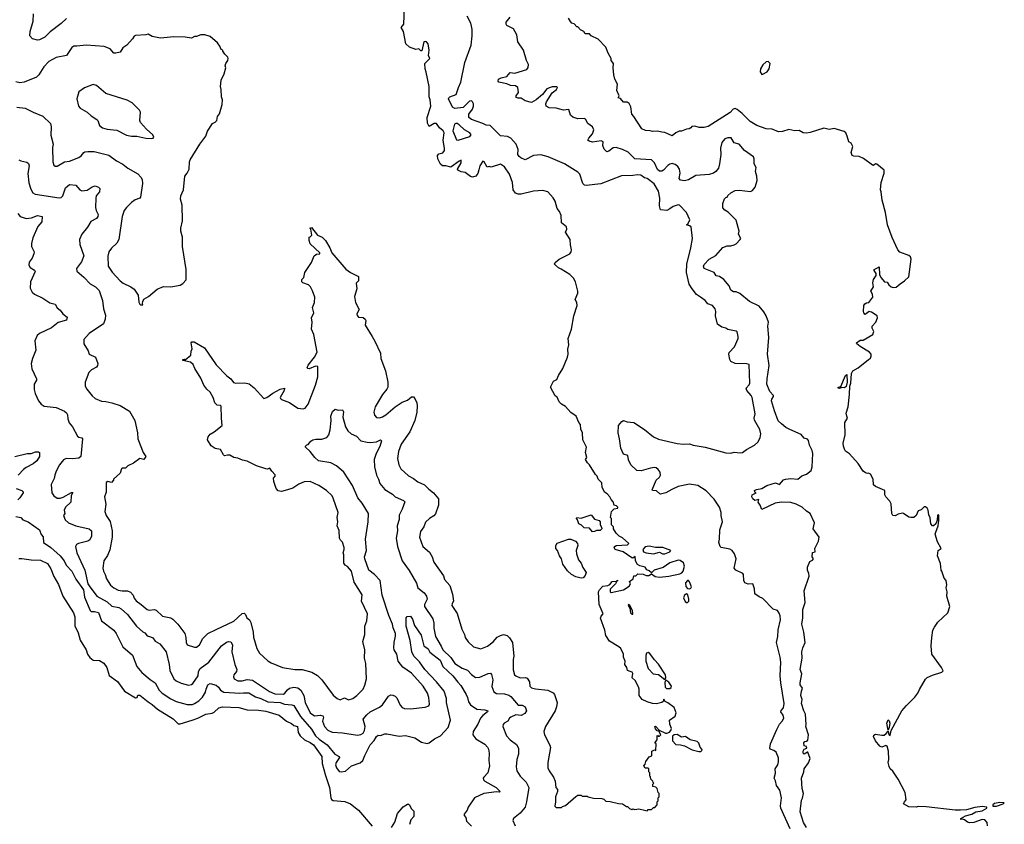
# Model space of a CAD drawing. Extents: x 1771496 to 1971148, y 471553 to 643630.
# Tile 648 of 656: x 1931993 to 1941520, y 533398 to 541180. Entities that reach past the tile are written whole.
import ezdxf

# ---------------------------------------------------------------- set-up
doc = ezdxf.new("R2010")
doc.units = 0

msp = doc.modelspace()

# ---------------------------------------------------------------- linework, layer by layer
at = {"layer": '0CON10XD'}
for points in [[(1932445, 541191.2), (1932395, 541142), (1932288, 541062), (1932235, 541012), (1932185.6, 540984.4), (1932165, 540982.5), (1932115.8, 540995.8), (1932091.2, 541025), (1932093.8, 541065), (1932122.5, 541165), (1932127.1, 541235)], [(1937486.2, 536895), (1937468.8, 536925), (1937480, 536945), (1937466.2, 536995), (1937476.1, 537046.1), (1937443.3, 537115), (1937440, 537185), (1937421.7, 537218.3), (1937420, 537265), (1937403, 537283), (1937376.2, 537346.2), (1937325, 537382.5), (1937275, 537437.5), (1937235, 537462.5), (1937212.5, 537485), (1937195, 537530), (1937175, 537542.5), (1937128.8, 537625), (1937157, 537683), (1937189.3, 537700.7), (1937205, 537737.5), (1937250, 537805), (1937293.3, 537915), (1937300, 537945), (1937297.5, 537995), (1937306.7, 538035), (1937301.2, 538095), (1937332.3, 538187.7), (1937354, 538315), (1937386.1, 538416.1), (1937383.3, 538445), (1937366.2, 538475), (1937393.3, 538535), (1937393.8, 538555), (1937371.2, 538645), (1937350.4, 538680.5), (1937315, 538716.7), (1937233.3, 538766.7), (1937205, 538780), (1937176.2, 538805), (1937168.8, 538815), (1937175, 538832.5), (1937212.5, 538865), (1937315, 538916.7), (1937330, 538935), (1937333.3, 538955), (1937321.7, 539001.7), (1937318.8, 539055), (1937273.3, 539125), (1937286.7, 539155), (1937283.3, 539175), (1937236.7, 539215), (1937232.5, 539285), (1937216.7, 539325), (1937193.8, 539355), (1937173.3, 539425), (1937155.9, 539455.9), (1937103.6, 539513.6), (1937055, 539526.7), (1936965, 539522.9), (1936845, 539493.1), (1936815, 539492.5), (1936791.3, 539501.3), (1936768.1, 539535), (1936760, 539605), (1936730.8, 539685), (1936685.4, 539755.4), (1936645, 539784), (1936555, 539753.3), (1936535, 539760), (1936515, 539753.3), (1936488, 539805), (1936475, 539810), (1936445.8, 539765), (1936436.2, 539726.2), (1936425, 539693.3), (1936406.2, 539665), (1936375, 539656.2), (1936355, 539664), (1936305, 539702.9), (1936265, 539709.5), (1936233.3, 539725), (1936228, 539735), (1936265, 539796.7), (1936265, 539820), (1936245, 539812), (1936165, 539753.8), (1936115, 539766.2), (1936085, 539766.2), (1936065, 539782.5), (1936040, 539835), (1936035.8, 539865), (1936048.9, 539881.1), (1936086.9, 539893.1), (1936101.9, 539915), (1936104.3, 539935), (1936091.5, 540015), (1936099.1, 540085), (1936091.1, 540105), (1936053.6, 540133.6), (1936025, 540177.3), (1936005, 540176.2), (1935955, 540147.1), (1935937.8, 540177.8), (1935935.3, 540235), (1935972, 540345), (1935965.3, 540405), (1935954.1, 540435), (1935953.6, 540535), (1935926.3, 540673.7), (1935917.7, 540705), (1935914.5, 540755), (1935960, 540805), (1935947.1, 540835), (1935956.2, 540885), (1935944.4, 540945), (1935928.8, 540965), (1935915, 540970), (1935905, 540966.2), (1935885, 540877.5), (1935875, 540877.5), (1935855, 540896.7), (1935825, 540890), (1935765, 540913.8), (1935730, 540945), (1935706, 541065), (1935683.3, 541105), (1935710, 541135), (1935718, 541295)], [(1939447.1, 533355), (1939357.7, 533555), (1939354.6, 533575.4), (1939365.4, 533655), (1939348.8, 533728.8), (1939315.8, 533775), (1939307.5, 533817.5), (1939294, 533845), (1939305.8, 533894.2), (1939304.2, 533935), (1939327.5, 533975), (1939336.3, 534003.7), (1939335, 534042.5), (1939311.1, 534095), (1939291.4, 534111.5), (1939255, 534124.2), (1939250.9, 534135), (1939259.1, 534175), (1939318, 534315), (1939343.8, 534366.2), (1939371.1, 534395), (1939385.5, 534425), (1939378.9, 534455), (1939358.8, 534485), (1939361.1, 534498.9), (1939383.5, 534525), (1939390, 534565), (1939359.1, 534765), (1939350, 534835), (1939358.8, 534965), (1939352.5, 535015), (1939316.8, 535155), (1939328.9, 535215), (1939331.5, 535278.5), (1939353.3, 535375), (1939351.1, 535415), (1939341.7, 535441.7), (1939325, 535465.8), (1939285, 535480), (1939182.2, 535582.2), (1939146.6, 535596.6), (1939106.2, 535626.2), (1939102.5, 535675), (1939086.2, 535725), (1939041.2, 535721.2), (1939008.8, 535735), (1939000, 535755), (1938995.6, 535815), (1938990, 535825), (1938922, 535855), (1938907.1, 535875), (1938924.2, 535965), (1938910.8, 536015), (1938886, 536045), (1938865, 536059.2), (1938778.8, 536075), (1938770, 536085), (1938758, 536125), (1938763.1, 536156.9), (1938767.1, 536245), (1938792.9, 536325), (1938778.8, 536385), (1938780, 536415), (1938762.9, 536465), (1938711.7, 536541.7), (1938635, 536622.5), (1938555, 536674.3), (1938475, 536686.9), (1938365, 536664.5), (1938302.4, 536637.6), (1938246.4, 536603.6), (1938195, 536591.5), (1938185.4, 536595.4), (1938155, 536623.1), (1938117.5, 536627.5), (1938113.3, 536633.3), (1938151.2, 536725), (1938183.8, 536755), (1938193.8, 536775), (1938190, 536805), (1938171.2, 536831.2), (1938152.5, 536845), (1938135, 536848.8), (1938096, 536844), (1938005, 536816.2), (1937965, 536818.8), (1937905.7, 536875), (1937884.3, 536924.3), (1937875.8, 536965), (1937835, 536978.8), (1937808.1, 537035), (1937797.3, 537127.3), (1937783.1, 537185), (1937786.1, 537253.9), (1937820, 537295), (1937836.4, 537303.6), (1937871.8, 537291.8), (1937935, 537282.9), (1938037.6, 537217.6), (1938125, 537145.7), (1938175, 537123.3), (1938355, 537080.8), (1938416.1, 537073.9), (1938475, 537078.8), (1938510, 537065), (1938624.3, 537044.3), (1938825, 536992), (1938875, 536988.8), (1938905, 536995.8), (1938965, 536990.8), (1938987.5, 536995), (1939025.9, 537024.1), (1939104, 537066), (1939136.7, 537095), (1939158.8, 537135), (1939164.1, 537174.1), (1939154.2, 537215), (1939104.2, 537305.8), (1939100, 537325), (1939108.3, 537368.3), (1939079.2, 537525), (1939070.8, 537545), (1939028.9, 537595), (1939020.8, 537615), (1939051.7, 537648.3), (1939059.2, 537665), (1939051.2, 537845), (1939025, 537853.1), (1938915, 537855.2), (1938875.4, 537875), (1938864.6, 537895), (1938855.8, 537945), (1938859.1, 537960.9), (1938909.2, 538015), (1938943.8, 538095), (1938945.8, 538115), (1938935, 538160), (1938927, 538167), (1938845, 538183.3), (1938825, 538196.7), (1938786.1, 538206.1), (1938744, 538234), (1938726.7, 538315), (1938728.7, 538358.7), (1938721.9, 538385), (1938696, 538416), (1938652.4, 538432.4), (1938625.5, 538465), (1938581.9, 538495), (1938543.2, 538523.2), (1938498.4, 538578.4), (1938472, 538621.9), (1938445.4, 538735), (1938447.1, 538815), (1938488.1, 538975), (1938503.1, 539065), (1938490, 539175), (1938475, 539186.7), (1938444.2, 539195), (1938460.2, 539209.8), (1938476.5, 539245), (1938445, 539313.8), (1938376.5, 539386.5), (1938365, 539390.8), (1938315, 539373.3), (1938285, 539349.5), (1938255, 539335.6), (1938195, 539342.5), (1938185, 539380), (1938185.5, 539455), (1938175, 539522.5), (1938132, 539592), (1938065, 539644.2), (1938039.7, 539649.7), (1938003.3, 539675), (1937975, 539680.4), (1937925, 539672.3), (1937815, 539668.6), (1937617, 539593), (1937475, 539575.7), (1937459.1, 539579.1), (1937443.1, 539595), (1937414, 539685), (1937393.8, 539705), (1937265, 539786.9), (1937105, 539854.4), (1937035, 539874.4), (1936965, 539865.8), (1936885, 539826), (1936842, 539845), (1936825.5, 539855.5), (1936814.5, 539874.5), (1936815.5, 539925), (1936798.2, 539975), (1936743.8, 540035), (1936711.5, 540051.5), (1936645, 540057.5), (1936545, 540156.7), (1936505, 540160), (1936474.2, 540175), (1936365, 540213.5), (1936338.9, 540235), (1936340.3, 540265), (1936372.9, 540315), (1936382.5, 540345), (1936384, 540365), (1936375, 540386.7), (1936363.8, 540393.8), (1936345, 540390.8), (1936285, 540331.2), (1936205, 540321.1), (1936179.6, 540335), (1936141.4, 540415), (1936144.2, 540425), (1936155, 540432.2), (1936216.5, 540455), (1936238.9, 540525), (1936262.9, 540575), (1936299.4, 540765), (1936360, 540935), (1936370, 541025), (1936372, 541085), (1936365.9, 541115.9), (1936357.7, 541147.7), (1936324.2, 541214.2)], [(1939557, 534687), (1939566, 534715), (1939546.1, 534746.1), (1939544, 534765), (1939560, 534855), (1939544.3, 534895), (1939563.8, 535005), (1939561.2, 535065), (1939571.2, 535105), (1939593.3, 535155), (1939580, 535255), (1939560, 535335), (1939571.2, 535395), (1939571.2, 535475), (1939592.5, 535545), (1939582.3, 535657.7), (1939630.7, 535799.3), (1939630, 535825), (1939616.7, 535855), (1939616.7, 535885), (1939639.3, 535940.7), (1939665, 535952.5), (1939672.5, 535965), (1939662.5, 535985), (1939663, 536027), (1939690, 536035), (1939687.5, 536065), (1939722.5, 536135), (1939727.5, 536175), (1939670, 536255), (1939682, 536315), (1939643, 536403), (1939605, 536426), (1939565, 536464.3), (1939505, 536494.2), (1939455, 536509.2), (1939365, 536513.1), (1939302.5, 536505), (1939175, 536442.5), (1939159.2, 536485), (1939140, 536515), (1939145, 536540), (1939105, 536531.2), (1939086.7, 536545), (1939076.7, 536565), (1939080, 536585), (1939120, 536605), (1939105, 536610), (1939102.5, 536625), (1939122.5, 536635), (1939173.9, 536646.1), (1939221.2, 536675), (1939305, 536699.4), (1939345, 536685.5), (1939385, 536728.5), (1939403.1, 536736.9), (1939455, 536743.2), (1939522.3, 536737.7), (1939561.4, 536768.6), (1939606, 536785), (1939650.3, 536819.7), (1939660, 536855), (1939666.7, 536985), (1939660, 537015), (1939634.2, 537064.2), (1939625, 537111.4), (1939615, 537124.4), (1939585, 537134), (1939555, 537167.9), (1939444.2, 537215), (1939406.7, 537236.7), (1939365, 537271.5), (1939331.7, 537301.7), (1939296.2, 537396.2), (1939266.7, 537495), (1939269.1, 537510.9), (1939288, 537535), (1939285.8, 537545), (1939250.9, 537585), (1939223.1, 537655), (1939223.9, 537705), (1939245.4, 537835), (1939229.6, 537945), (1939240.3, 538105), (1939233.5, 538215), (1939236.9, 538255), (1939215.5, 538315), (1939193.4, 538353.4), (1939148.7, 538408.7), (1939055, 538454), (1938960.7, 538530.7), (1938925, 538546.7), (1938898.3, 538548.3), (1938875, 538562.5), (1938856.7, 538605), (1938805, 538666.7), (1938765, 538696.7), (1938731.7, 538701.7), (1938713.9, 538733.9), (1938617.3, 538775), (1938609.7, 538795), (1938616.8, 538813.2), (1938665, 538863.6), (1938729.6, 538900.5), (1938795, 538977.5), (1938837, 538993), (1938875, 538991.2), (1938905, 539002.5), (1938926.4, 539013.6), (1938965, 539052.5), (1938970, 539065), (1938947.5, 539105), (1938953.3, 539135), (1938925, 539242.5), (1938849.6, 539319.5), (1938815, 539337.5), (1938795, 539360), (1938797, 539403), (1938813, 539447), (1938825, 539460), (1938840, 539465), (1938845, 539480), (1938873.6, 539506.4), (1938915, 539526.7), (1938955, 539530), (1939065, 539517.5), (1939085, 539527.5), (1939110.7, 539559.3), (1939130, 539625), (1939126.4, 539666.4), (1939111.2, 539711.2), (1939118.8, 539748.8), (1939100, 539785), (1939101.2, 539835), (1939093.9, 539853.9), (1939006.1, 539916.1), (1938955, 539977.5), (1938905, 539987.5), (1938875.9, 540035.9), (1938845, 540038), (1938815, 540028), (1938787.4, 539992.6), (1938773.2, 539936.8), (1938775.7, 539875), (1938764.6, 539785), (1938753.1, 539745), (1938728.9, 539711.1), (1938705, 539695.8), (1938665, 539682.5), (1938535, 539672.9), (1938465, 539630), (1938425, 539620), (1938387.3, 539627.3), (1938375, 539643.3), (1938382.5, 539695), (1938378.2, 539735), (1938360.9, 539760.9), (1938335, 539780.4), (1938305, 539787.9), (1938285, 539783.6), (1938265, 539771.1), (1938221.9, 539725), (1938205, 539715.4), (1938185, 539713.9), (1938165, 539731.9), (1938136.9, 539796.9), (1938105, 539825.4), (1937945, 539832.7), (1937880.1, 539900.1), (1937825, 539925.8), (1937765, 539942.9), (1937735, 539941.5), (1937695, 539907.1), (1937675, 539901.4), (1937647.3, 539927.3), (1937636.8, 539963.2), (1937637.1, 539997.1), (1937620.7, 540009.3), (1937535, 539995.7), (1937504.2, 540004.2), (1937490, 540015), (1937498.8, 540035), (1937535.4, 540074.7), (1937548.2, 540115), (1937535, 540144.3), (1937491.8, 540175), (1937469.2, 540219.2), (1937455, 540224.4), (1937395, 540221.4), (1937345, 540236.2), (1937323.8, 540255), (1937305, 540310), (1937255, 540304.2), (1937185, 540322.9), (1937115.8, 540325.8), (1937086.7, 540345), (1937083.3, 540365), (1937091.2, 540385), (1937145, 540472), (1937187.5, 540505), (1937196.2, 540525), (1937191.2, 540531.2), (1937145, 540530.6), (1937095, 540511.1), (1937052.1, 540457.9), (1936988.8, 540405), (1936945, 540378.6), (1936884.5, 540394.5), (1936845, 540421.2), (1936815, 540420.8), (1936798, 540428), (1936795.8, 540445), (1936820, 540475), (1936814, 540525), (1936791.1, 540541.1), (1936742.6, 540542.6), (1936705, 540558.5), (1936628.8, 540575), (1936621.2, 540585), (1936626.7, 540605), (1936652.5, 540617.5), (1936705, 540630), (1936740, 540670), (1936785, 540664), (1936900.4, 540699.6), (1936914, 540716), (1936916.5, 540745), (1936896.7, 540785), (1936868.7, 540885), (1936814.6, 540965), (1936803.1, 541035), (1936769.9, 541089.9), (1936705.5, 541125), (1936699.1, 541135), (1936699.1, 541155), (1936740, 541205)], [(1941358.5, 533385), (1941355.5, 533415.6), (1941332.7, 533442.7), (1941305, 533445.6), (1941225, 533416), (1941182.7, 533412.7), (1941165, 533418), (1941135, 533441.2), (1941115, 533447.5), (1941100, 533445), (1941100, 533455), (1941145, 533480), (1941205, 533497.1), (1941245, 533518.6), (1941305, 533529.4), (1941350, 533555), (1941350, 533565), (1941305, 533570), (1941235, 533559.5), (1941155, 533537.1), (1941095, 533534.5), (1941045, 533535.4), (1940765, 533568.8), (1940685, 533570), (1940666.2, 533563.8), (1940595, 533567.5), (1940546.2, 533595), (1940553.1, 533615), (1940570, 533635), (1940560, 533705), (1940494.2, 533835), (1940441.2, 533911.2), (1940415, 533936), (1940405, 533958.8), (1940396.7, 533995), (1940401.1, 534025), (1940398.2, 534105), (1940387.1, 534155), (1940375, 534160.8), (1940335, 534145.5), (1940315, 534153.1), (1940273.3, 534205), (1940254.1, 534245.9), (1940258.3, 534261.7), (1940275, 534270), (1940335, 534259.4), (1940358.3, 534261.7), (1940376.7, 534275), (1940395, 534300), (1940403.8, 534265), (1940415, 534256.7), (1940425.8, 534304.2), (1940528.9, 534495), (1940572.3, 534547.7), (1940653.6, 534626.5), (1940683.3, 534666.7), (1940699.3, 534700.7), (1940758.5, 534801.5), (1940773.2, 534816.8), (1940825, 534842.1), (1940915, 534869.2), (1940927.3, 534882.7), (1940913.3, 534915), (1940818.8, 535045), (1940813.2, 535123.2), (1940818.6, 535205), (1940830, 535275), (1940843.3, 535305), (1940877.6, 535352.4), (1940972.5, 535445), (1940993.3, 535505), (1940964, 535605), (1940967.5, 535645), (1940956, 535685), (1940963.3, 535715), (1940956.2, 535755), (1940939.3, 535779.3), (1940916.2, 535845), (1940907.5, 535855), (1940901.7, 535921.7), (1940872.5, 535995), (1940880, 536045), (1940907.5, 536065), (1940875, 536130), (1940850, 536205), (1940856.7, 536225), (1940878.8, 536285), (1940886.4, 536336.4), (1940885, 536390), (1940873, 536387), (1940869.3, 536340.7), (1940856.1, 536303.9), (1940835, 536283.3), (1940825, 536283.3), (1940810, 536305), (1940803, 536363), (1940790.7, 536390.7), (1940782.5, 536435), (1940772.5, 536455), (1940757, 536467), (1940743, 536467), (1940715, 536440), (1940685, 536430), (1940667.5, 536385), (1940644.1, 536365.9), (1940615, 536364.3), (1940595, 536370), (1940545.5, 536405.5), (1940535, 536407.1), (1940491.7, 536398.3), (1940465, 536381.2), (1940442.5, 536385), (1940433.3, 536405), (1940426.4, 536496.4), (1940412.5, 536525), (1940372.5, 536565), (1940363.3, 536585), (1940362.5, 536625), (1940275, 536663.8), (1940255, 536680), (1940250, 536735), (1940223.9, 536783.9), (1940205, 536793.3), (1940195, 536790), (1940176.1, 536796.1), (1940154.1, 536814.1), (1940107.4, 536887.4), (1940022.7, 536982.7), (1939985, 537007.5), (1939975, 537026.7), (1939963.3, 537055), (1939960.8, 537085), (1939979.2, 537165), (1939978.1, 537285), (1940001.2, 537325), (1939997.5, 537345), (1939989.2, 537375), (1940008.6, 537435), (1940022, 537555), (1940023.8, 537635), (1940033.8, 537665), (1940041.2, 537758.8), (1940055, 537783.3), (1940105.8, 537814.2), (1940207.3, 537892.7), (1940225, 537907.5), (1940233.3, 537925), (1940231.2, 537945), (1940215.9, 537965.9), (1940125, 538020), (1940093.4, 538043.4), (1940091.2, 538055), (1940125, 538080), (1940155, 538080), (1940247.5, 538135), (1940257.5, 538165), (1940240, 538195), (1940240, 538215), (1940276.7, 538255), (1940292.5, 538295), (1940290, 538315), (1940235, 538352.5), (1940213.6, 538356.4), (1940175, 538330), (1940160, 538345), (1940157, 538357), (1940161.2, 538415), (1940169.3, 538430.7), (1940185, 538442.5), (1940210, 538445), (1940248, 538495), (1940246.2, 538525), (1940230, 538555), (1940253.8, 538595), (1940246.7, 538635), (1940253.6, 538666.4), (1940280, 538705), (1940280, 538725), (1940260, 538755), (1940260, 538765), (1940298.3, 538781.7), (1940305, 538790), (1940310, 538785), (1940312.5, 538715), (1940326.4, 538686.4), (1940360, 538645), (1940385, 538640), (1940402.5, 538615), (1940426.4, 538596.4), (1940445, 538590), (1940475, 538593.8), (1940513.3, 538625), (1940555, 538653.3), (1940595.9, 538694.1), (1940618.6, 538865), (1940611.4, 538885), (1940595, 538898.6), (1940510.3, 538930.3), (1940488.8, 538955), (1940433.8, 539073.8), (1940391.1, 539195), (1940371.9, 539315), (1940338, 539435), (1940330, 539515), (1940321.2, 539535), (1940327.5, 539605), (1940356.2, 539695), (1940358.8, 539725), (1940285, 539783.8), (1940273.3, 539786.7), (1940255, 539770), (1940245, 539772.5), (1940157.7, 539837.7), (1940115, 539856.2), (1940065, 539858.8), (1940047.3, 539867.3), (1940038, 539895), (1940053.3, 539955), (1940036.7, 539985), (1940015, 540000), (1940000, 540055), (1939985.4, 540085.4), (1939969.1, 540099.1), (1939875, 540126.2), (1939825, 540117.9), (1939775, 540130), (1939642.7, 540087.3), (1939605, 540081.8), (1939575, 540086.4), (1939535, 540108.4), (1939494.6, 540104.6), (1939435, 540118.9), (1939372.7, 540097.3), (1939335, 540094), (1939275, 540120), (1939215, 540123.3), (1939124, 540155), (1939060.8, 540195), (1938983.4, 540273.4), (1938935, 540312.5), (1938915, 540320), (1938895, 540313.8), (1938866.6, 540283.4), (1938655, 540148), (1938615, 540136.2), (1938567, 540137), (1938525, 540150), (1938495, 540146.7), (1938486.4, 540133.6), (1938470, 540125), (1938445, 540122.5), (1938395, 540102.5), (1938375, 540102.5), (1938342.5, 540085), (1938305, 540057.5), (1938235, 540090), (1938205, 540091.2), (1938165, 540103.3), (1938115, 540097.5), (1938095, 540106.2), (1938048.3, 540108.3), (1938013.3, 540123.3), (1937936.7, 540245), (1937916.7, 540265), (1937906.1, 540336.1), (1937889.3, 540369.3), (1937871.7, 540381.7), (1937835, 540383.3), (1937805, 540417.5), (1937782.5, 540425), (1937792.5, 540445), (1937772, 540495), (1937776.7, 540555), (1937750.8, 540605), (1937742, 540645), (1937736.2, 540715), (1937740, 540755), (1937717.5, 540785), (1937716.7, 540805), (1937686.9, 540855), (1937665.6, 540915), (1937590.7, 540990.7), (1937523.8, 541023.8), (1937505, 541042.5), (1937463, 541043), (1937450, 541065), (1937420.7, 541080.7), (1937395, 541110), (1937385, 541110), (1937358.3, 541138.3), (1937335, 541147.5), (1937321.7, 541161.7), (1937302.5, 541195)], [(1933185, 538422.5), (1933180, 538435), (1933183.3, 538455), (1933194.3, 538475.7), (1933238.8, 538501.2), (1933322.5, 538575), (1933385, 538598.8), (1933455, 538596.7), (1933545, 538613.3), (1933573, 538627), (1933602.5, 538665), (1933603.3, 538765), (1933570, 538985), (1933570, 539075), (1933553.3, 539135), (1933553.3, 539165), (1933570, 539235), (1933563.8, 539385), (1933550, 539445), (1933553.8, 539475), (1933578.6, 539535), (1933590, 539665), (1933613.3, 539695), (1933633.3, 539735), (1933636, 539805), (1933642, 539825), (1933735, 539977.5), (1933793.3, 540055), (1933809.3, 540100.7), (1933857.5, 540175), (1933885, 540190), (1933900, 540205), (1933907.5, 540245), (1933925, 540270), (1933951.7, 540358.3), (1933956.7, 540405), (1933946.7, 540435), (1933943.8, 540505), (1933936.7, 540535), (1933943.3, 540595), (1933970, 540655), (1933987.5, 540715), (1933982.5, 540735), (1933987.5, 540755), (1934007.5, 540785), (1934010, 540805), (1934006.4, 540816.4), (1933977.5, 540845), (1933960, 540875), (1933960, 540885), (1933941.7, 540891.7), (1933930, 540925), (1933907.5, 540955), (1933837, 541017), (1933785, 541032.5), (1933745, 541032.5), (1933705, 541017.5), (1933685, 541017.5), (1933655, 541000), (1933595, 541010), (1933485, 541013.3), (1933355, 541001.2), (1933275, 541017.5), (1933235, 541040), (1933215, 541033.3), (1933113.6, 541026.4), (1933100.7, 541019.3), (1933085.9, 540994.1), (1933028.8, 540935), (1932991.7, 540908.3), (1932965, 540866.2), (1932923.9, 540856.1), (1932905, 540856.2), (1932867.6, 540897.6), (1932810.9, 540920.9), (1932635, 540934.4), (1932545, 540924.3), (1932517.7, 540922.3), (1932498.8, 540911.2), (1932445, 540832), (1932345, 540814.4), (1932275.8, 540775), (1932225.8, 540725), (1932179.4, 540645), (1932155, 540623.1), (1932035, 540574.4), (1931995, 540568.9), (1931955, 540580)], [(1939175, 540651.2), (1939185, 540654.2), (1939225, 540676), (1939243.8, 540705), (1939253.3, 540755), (1939235, 540775.8), (1939215, 540771.2), (1939185, 540744), (1939160, 540705), (1939156.2, 540675), (1939175, 540651.2)], [(1933265, 540031.2), (1933285, 540033.3), (1933292.5, 540045), (1933280, 540065), (1933220.5, 540120.5), (1933163.3, 540185), (1933156.7, 540205), (1933162.5, 540285), (1933152.5, 540305), (1933082.5, 540375), (1933031.7, 540401.7), (1932825, 540466.7), (1932735, 540542.5), (1932705, 540553.3), (1932620.5, 540519.5), (1932566.4, 540483.6), (1932546, 540415), (1932562.5, 540345), (1932578.1, 540325), (1932647.5, 540285), (1932685, 540250.8), (1932740, 540215), (1932750, 540205), (1932766, 540156), (1932794.5, 540134.5), (1932840.2, 540120.2), (1932931.7, 540111.7), (1933025, 540064), (1933075, 540053.3), (1933125, 540053.8), (1933215, 540032.9), (1933265, 540031.2)], [(1931965, 540334.3), (1932045.6, 540325.6), (1932125, 540284.2), (1932217, 540247), (1932290, 540175), (1932299.2, 540145), (1932293, 540063), (1932316, 539975), (1932309.2, 539945), (1932312.5, 539805), (1932324.3, 539774.3), (1932335, 539763.3), (1932355, 539763.8), (1932426.1, 539806.1), (1932475, 539811.4), (1932564.5, 539845.5), (1932587.2, 539862.8), (1932612.5, 539895), (1932625, 539900.6), (1932653.4, 539906.6), (1932715, 539905.6), (1932855, 539868.6), (1932930, 539815), (1932991.7, 539781.7), (1933038.8, 539745), (1933135, 539688), (1933166.6, 539656.6), (1933177.1, 539635), (1933182.9, 539595), (1933162, 539465), (1933155, 539454), (1933111.7, 539438.3), (1933075, 539411.2), (1933025.6, 539364.4), (1933004.3, 539335), (1932984.3, 539275), (1932953.8, 539055), (1932933, 539017), (1932880.2, 538969.8), (1932857.1, 538935), (1932846.8, 538893.2), (1932849.4, 538795), (1932888.3, 538738.3), (1932965, 538654.3), (1932995, 538631.4), (1933067.4, 538597.4), (1933102.1, 538572.1), (1933140, 538515), (1933147, 538447), (1933155, 538430), (1933165, 538422.5), (1933185, 538422.5)], [(1936235, 540014.5), (1936350, 540050), (1936362, 540065), (1936348.6, 540085), (1936296.2, 540116.2), (1936245, 540164.4), (1936225, 540176.7), (1936213.3, 540176.7), (1936201.8, 540168.2), (1936184.7, 540104.7), (1936218.8, 540018.8), (1936235, 540014.5)], [(1931985.7, 539825.7), (1932004.2, 539814.2), (1932062.1, 539802.1), (1932078.8, 539788.8), (1932083.5, 539765), (1932073.4, 539693.4), (1932082.6, 539602.6), (1932100.4, 539540.4), (1932121.4, 539505), (1932142, 539492), (1932374.4, 539455.6), (1932395, 539460.8), (1932410.8, 539475), (1932437.8, 539555), (1932475, 539586.9), (1932535, 539579.2), (1932575, 539534), (1932595, 539524.2), (1932645, 539530), (1932695, 539562), (1932725, 539572), (1932755, 539561.2), (1932768.3, 539548.3), (1932764, 539515), (1932734.3, 539475), (1932728.6, 539455), (1932728.2, 539365), (1932733.8, 539333.8), (1932752.9, 539295), (1932749.4, 539275), (1932735, 539258.6), (1932680.9, 539229.1), (1932648, 539172), (1932595.8, 539105), (1932572, 539055), (1932574.3, 539005), (1932612.2, 538895), (1932591.3, 538838.7), (1932543.3, 538775), (1932546.4, 538746.4), (1932567.3, 538727.3), (1932615, 538690), (1932675.5, 538625.5), (1932726.3, 538596.3), (1932760.7, 538560.7), (1932794.4, 538465), (1932804.4, 538385), (1932822.4, 538322.4), (1932820.9, 538285), (1932803.1, 538236.9), (1932665.5, 538144.5), (1932614.3, 538085.7), (1932614, 538045), (1932656.8, 537976.8), (1932664.2, 537945), (1932725.5, 537915), (1932750, 537855), (1932745.9, 537834.1), (1932735, 537818), (1932688.8, 537795), (1932662.3, 537767.7), (1932627.1, 537675), (1932627.5, 537635), (1932642.5, 537605), (1932695, 537542), (1932725, 537515.8), (1932785, 537490.8), (1932825, 537488.6), (1932883.2, 537473.2), (1932965, 537449.2), (1933055, 537392.5), (1933105.8, 537305), (1933132.5, 537185), (1933135.6, 537125), (1933188.6, 536995), (1933213.3, 536955), (1933195, 536927.5), (1933155, 536937.5), (1933095, 536892.5), (1933040, 536865), (1933017, 536843), (1932985, 536842.5), (1932977.5, 536835), (1932966.4, 536793.6), (1932900, 536735), (1932900, 536725), (1932880, 536705), (1932845, 536712.5), (1932830, 536705), (1932828.5, 536611.5), (1932812.2, 536565), (1932825.8, 536495), (1932817.1, 536425), (1932830.6, 536385), (1932867, 536327), (1932889.2, 536235), (1932886.5, 536175), (1932863.9, 536053.9), (1932841.2, 535998.8), (1932806.1, 535946.1), (1932798.6, 535875), (1932804.4, 535845), (1932821.1, 535815), (1932833.3, 535773.3), (1932872.6, 535712.6), (1932905, 535684.4), (1932945, 535662.5), (1932985, 535655.5), (1933035, 535656.7), (1933063.8, 535643.8), (1933090.6, 535615), (1933100, 535585), (1933119.4, 535559.4), (1933168.9, 535525), (1933225, 535474.5), (1933245, 535468.2), (1933295, 535474.4), (1933315, 535470), (1933375, 535410.4), (1933454, 535394), (1933473.5, 535383.5), (1933524.4, 535335), (1933589.5, 535245), (1933601.8, 535205), (1933603.8, 535155), (1933615, 535132.5), (1933685, 535110.8), (1933705, 535110), (1933731.4, 535135), (1933764.5, 535195.5), (1933815, 535244.2), (1933895, 535283.3), (1934065, 535362.2), (1934145, 535436.7), (1934165, 535438.8), (1934177, 535427), (1934190.8, 535395), (1934215.5, 535375.5), (1934229.3, 535349.3), (1934250.6, 535255), (1934255, 535207.5), (1934287.6, 535097.6), (1934315, 535053.8), (1934395, 534980.8), (1934425, 534961.4), (1934535, 534914.2), (1934655, 534895.6), (1934725, 534896.7), (1934819.1, 534869.1), (1934875, 534836.2), (1934916.2, 534795), (1935025.7, 534645.7), (1935065, 534613.8), (1935095, 534603.3), (1935135, 534620), (1935175, 534601.4), (1935215, 534616)], [(1931974, 539304), (1931997.3, 539277.3), (1932055, 539256.2), (1932106.9, 539263.1), (1932165, 539285.7), (1932210, 539275), (1932206.7, 539225), (1932168.8, 539181.2), (1932121.2, 539068.8), (1932108.8, 539015), (1932106.7, 538985), (1932132, 538935), (1932131.4, 538915), (1932112.9, 538875), (1932084.2, 538835), (1932080, 538805), (1932093, 538783), (1932137.3, 538757.3), (1932143.3, 538745), (1932097.5, 538645), (1932094.4, 538584.4), (1932114.3, 538545), (1932137.5, 538525), (1932217.3, 538487.3), (1932285, 538442.5), (1932337.2, 538427.2), (1932355, 538393.8), (1932385, 538371.2), (1932412, 538335), (1932452.7, 538302.7), (1932445.6, 538274.4), (1932365, 538251.4), (1932301.1, 538198.9), (1932186.2, 538145), (1932162.9, 538125), (1932140, 538075), (1932150.8, 537985), (1932117, 537903), (1932104.8, 537855.2), (1932111.8, 537801.8), (1932157.1, 537705), (1932157.1, 537692.9), (1932134.2, 537655), (1932134.2, 537604.2), (1932142, 537565), (1932176, 537495), (1932200.3, 537460.3), (1932231.3, 537441.3), (1932345, 537430.5), (1932425.4, 537395.4), (1932445, 537379.2), (1932457, 537357), (1932459.1, 537319.1), (1932471.7, 537281.7), (1932505, 537243.3), (1932552.7, 537152.7), (1932565, 537143.3), (1932595, 537137.1), (1932599.3, 537125), (1932585, 536954.4), (1932565, 536939.5), (1932505, 536931.4), (1932443.2, 536936.8), (1932415.8, 536924.2), (1932378.6, 536875), (1932347.4, 536812.6), (1932331.9, 536775), (1932327.4, 536742.6), (1932297.8, 536685), (1932305.6, 536605), (1932322.9, 536575), (1932355, 536552.2), (1932385, 536551.1), (1932415, 536560.6), (1932495, 536606.7), (1932507, 536607), (1932492.7, 536577.3), (1932489.2, 536515), (1932435.8, 536464.2), (1932424, 536435), (1932430.8, 536405), (1932415.8, 536385), (1932431.7, 536341.7), (1932465.9, 536314.1), (1932535, 536283.5), (1932666, 536256), (1932687.1, 536235), (1932686.9, 536185), (1932672.1, 536147.9), (1932653.4, 536136.6), (1932563.3, 536115), (1932543.8, 536105), (1932534.2, 536085), (1932547.5, 536025), (1932623.9, 535855), (1932653.4, 535725), (1932663.9, 535705), (1932740.4, 535605), (1932840.5, 535550.5), (1932885, 535509), (1932953.8, 535493.8), (1932975, 535480.8), (1933035.9, 535425.9), (1933123, 535313), (1933185, 535258.6), (1933205, 535249.2), (1933225, 535222.5), (1933259.2, 535210.8), (1933280.4, 535200.4), (1933305, 535170.8), (1933348.8, 535145), (1933411.4, 535065), (1933440.5, 534945), (1933446.6, 534886.6), (1933484.5, 534804.5), (1933506.6, 534786.6), (1933555, 534764.4), (1933625, 534744.5), (1933655, 534750), (1933668.6, 534761.4), (1933719.6, 534835), (1933724.2, 534875), (1933739.3, 534905), (1933821.7, 534965), (1933945.7, 535124.3), (1933995, 535160.9), (1934015, 535165.5), (1934035, 535161.9), (1934053.1, 535135), (1934046.5, 535065), (1934075, 534942.5), (1934093.3, 534895), (1934090, 534875), (1934066.7, 534845), (1934063.3, 534825), (1934068.8, 534805), (1934105, 534785.7), (1934145, 534785.6), (1934195, 534799.4), (1934245, 534792.9), (1934411.4, 534681.5), (1934461.4, 534661.5), (1934545, 534657.7), (1934560, 534665), (1934585, 534699.4), (1934605, 534715.5), (1934645, 534725.4), (1934685, 534719.4), (1934712.9, 534695), (1934741.8, 534645), (1934754.5, 534575), (1934802.1, 534475), (1934845, 534446.8), (1934902.9, 534452.9), (1934927.6, 534447.6), (1934932.2, 534435), (1934922.1, 534395), (1934942.2, 534345), (1934975, 534308.9), (1935015, 534290), (1935115, 534282.9), (1935260.9, 534260.9), (1935295, 534266.5), (1935315, 534281.1), (1935330.7, 534305), (1935335.9, 534345), (1935318.1, 534415), (1935352.7, 534457.3), (1935385, 534484.5), (1935475, 534531.1), (1935505, 534554.4), (1935561.9, 534638.1), (1935585, 534650), (1935605, 534648.6), (1935627.2, 534637.2), (1935641.1, 534621.1), (1935675, 534550), (1935695, 534528), (1935715, 534519.2), (1935775, 534515.7), (1935915, 534530), (1935952.5, 534545), (1935958.3, 534561.7), (1935950.8, 534625), (1935939.2, 534665), (1935895.5, 534735), (1935785, 534860), (1935698.9, 534918.9), (1935654.6, 534975), (1935640.9, 535045), (1935616.7, 535085), (1935612.2, 535105), (1935616.1, 535155), (1935630.9, 535219.1), (1935629.4, 535245), (1935607.4, 535297.4), (1935601.8, 535335), (1935565, 535416.7), (1935499.5, 535615), (1935481.5, 535755), (1935424.6, 535815), (1935370.8, 535855), (1935331.5, 535965), (1935330, 535985), (1935350, 536045), (1935338, 536155), (1935363.8, 536325), (1935367.1, 536405), (1935305.7, 536505), (1935264.6, 536555), (1935214.5, 536675), (1935128.6, 536805), (1935058, 536865), (1935002.5, 536895)], [(1935215, 534616), (1935253.8, 534645), (1935315, 534706.7), (1935333.8, 534745), (1935350, 534805), (1935343.3, 534955), (1935330, 535005), (1935331.2, 535085), (1935313.8, 535165), (1935333.3, 535235), (1935334, 535315), (1935352.5, 535365), (1935358.1, 535435), (1935301.4, 535555), (1935307.3, 535617.3), (1935229.7, 535739.7), (1935202, 535845), (1935165, 535890), (1935142.5, 535905), (1935130, 535925), (1935129.2, 536005), (1935123.8, 536025), (1935134, 536055), (1935133.8, 536075), (1935118, 536128), (1935097, 536147), (1935087, 536167), (1935085, 536240), (1935064, 536285), (1935070, 536325), (1935066, 536365), (1935074, 536415), (1935026.2, 536553.8), (1935015, 536576.2), (1934963.3, 536625), (1934886.7, 536675), (1934805, 536714), (1934745, 536710), (1934695, 536687.5), (1934635, 536650), (1934585, 536631.4), (1934527.7, 536617.7), (1934495, 536622), (1934475.7, 536645), (1934451.4, 536715), (1934449.2, 536745), (1934464, 536765), (1934465, 536777.5), (1934432.7, 536812.7), (1934415, 536843.3), (1934386.4, 536833.6), (1934375, 536836.2), (1934285, 536866.2), (1934195, 536908.8), (1934149.5, 536919.5), (1934105, 536940), (1934065.9, 536945.9), (1934027, 536967), (1934005, 536969.2), (1933975, 536962.5), (1933965, 536970), (1933935, 537024), (1933885, 537033.8), (1933845, 537057.5), (1933810, 537115), (1933816.2, 537145), (1933837.3, 537172.7), (1933875.6, 537194.4), (1933952.5, 537255), (1933945.6, 537325.6), (1933943.6, 537443.6), (1933935, 537450), (1933905, 537452), (1933880, 537475), (1933866.2, 537525), (1933835, 537576.2), (1933803.3, 537605), (1933773.3, 537645), (1933744.2, 537714.2), (1933687.5, 537805), (1933672.5, 537845), (1933645, 537866.2), (1933572.5, 537885), (1933572.5, 537895), (1933586.1, 537896.1), (1933595, 537890), (1933650, 537935), (1933653.8, 537975), (1933663, 537997), (1933653.3, 538055), (1933660, 538065), (1933680, 538065), (1933782.5, 538005), (1933895, 537841.2), (1933996.4, 537736.4), (1934036.2, 537705), (1934061.9, 537671.9), (1934085, 537664.2), (1934172.7, 537667.3), (1934215, 537658.1), (1934260.7, 537620.7), (1934355, 537517.5), (1934385, 537524.5), (1934443.3, 537566.7), (1934515, 537606.5), (1934555, 537617.5), (1934552.5, 537595), (1934514.3, 537525), (1934516.7, 537515), (1934526.1, 537506.1), (1934605, 537476.2), (1934684.1, 537424.1), (1934735, 537416.7), (1934755.9, 537424.1), (1934785, 537462.5), (1934856, 537645), (1934878, 537725), (1934876.7, 537825), (1934855, 537830), (1934793.8, 537803.8), (1934780, 537805), (1934773.3, 537813.3), (1934785, 537838.8), (1934845.6, 537915), (1934870, 537965), (1934840, 538135), (1934816.1, 538186.1), (1934823.3, 538255), (1934816.2, 538295), (1934838, 538345), (1934826.7, 538395), (1934846.2, 538445), (1934848, 538495), (1934827.7, 538557.7), (1934807.5, 538595), (1934787.5, 538615), (1934733.9, 538633.9), (1934722.5, 538645), (1934724.1, 538665.9), (1934742.5, 538685), (1934753.3, 538735), (1934815, 538830), (1934843.9, 538896.1), (1934865, 538912.5), (1934897.5, 538915), (1934896.7, 538925), (1934805, 539013.3), (1934792.5, 539045), (1934793, 539077), (1934805, 539080), (1934820, 539095), (1934810, 539155), (1934800, 539165), (1934815, 539170), (1934875, 539097.5), (1934920, 539075), (1934953, 539043), (1934993.3, 538975), (1935014.2, 538924.2), (1935148.3, 538768.3), (1935193.9, 538733.9), (1935270, 538695), (1935270, 538655), (1935247.5, 538632.5), (1935253.6, 538576.4), (1935234.1, 538504.1), (1935240.8, 538445), (1935276.9, 538376.9), (1935255.8, 538335), (1935258.8, 538318.8), (1935271.7, 538301.7), (1935315, 538301.2), (1935336.7, 538285), (1935341.2, 538271.2), (1935336, 538225), (1935402.5, 538115), (1935430.3, 538070.3), (1935483.8, 537955), (1935486.7, 537903.3), (1935532.5, 537785), (1935553.8, 537675), (1935553.8, 537625), (1935544.2, 537605), (1935504, 537555), (1935431.2, 537435), (1935420, 537385), (1935425.9, 537355.9), (1935445, 537334), (1935475, 537330.8), (1935505, 537339.2), (1935535, 537357.5), (1935625, 537436), (1935695, 537480), (1935745, 537500), (1935785, 537533.3), (1935805, 537531.2), (1935817.9, 537517.9), (1935835.7, 537475), (1935840, 537445), (1935834.3, 537385), (1935817.4, 537302.6), (1935766.9, 537195), (1935685, 537073.8), (1935657.1, 537005), (1935648.1, 536935), (1935661.4, 536875), (1935682.5, 536835), (1935755, 536767.5), (1935802.6, 536742.6), (1935845, 536711.4), (1935911.1, 536681.1), (1935950.5, 536640.5), (1935996.9, 536605), (1936046.7, 536545), (1936044.6, 536485), (1936017.6, 536402.4), (1935999.7, 536380.3), (1935958.1, 536355), (1935921.1, 536318.9), (1935904.5, 536275.5), (1935871.4, 536228.6), (1935861.4, 536175), (1935892.9, 536085), (1935958.9, 536028.9), (1935984.4, 535984.4), (1935999.2, 535935), (1936092.5, 535802.5), (1936102.5, 535765), (1936155, 535709.2), (1936180, 535625), (1936190, 535555), (1936176.4, 535533.6), (1936173.8, 535515), (1936225, 535437.5), (1936269.6, 535285), (1936297.5, 535235), (1936305, 535203.8), (1936332.4, 535162.4), (1936385, 535114), (1936455, 535096), (1936518, 535122), (1936575, 535164), (1936613.2, 535206.8), (1936645, 535224), (1936675, 535234), (1936710, 535225), (1936733, 535203), (1936760, 535155), (1936774.2, 535025), (1936768.3, 534991.7), (1936767.3, 534892.7), (1936782, 534845), (1936793.6, 534833.6), (1936835, 534814.5), (1936885, 534818.4), (1936902.1, 534812.1), (1936925.9, 534775), (1936927.8, 534735), (1936945, 534718.1), (1936985, 534708.1), (1937103.9, 534696.1), (1937155, 534671.2), (1937168.8, 534655), (1937192.5, 534575), (1937188.6, 534535), (1937174.3, 534495.7), (1937080, 534345), (1937066, 534295), (1937070, 534265), (1937123.8, 534165), (1937129.6, 534139.5), (1937104.1, 533995.9), (1937103.8, 533945), (1937115.8, 533915.8), (1937158, 533855), (1937174.2, 533814.2), (1937180, 533755), (1937196.7, 533735), (1937196.2, 533715), (1937176.7, 533665), (1937177.5, 533615), (1937170, 533575), (1937185, 533560), (1937235, 533560), (1937245, 533570), (1937275, 533580), (1937373, 533667), (1937395, 533680), (1937425, 533680), (1937435, 533670), (1937485, 533670), (1937493, 533663), (1937545, 533652.5), (1937625, 533647.5), (1937645, 533640), (1937663, 533623), (1937705, 533620), (1937788.3, 533598.3), (1937825, 533597.5), (1937865, 533570), (1937875, 533570), (1937895, 533550), (1937915, 533542.5), (1937925, 533547.5), (1937945, 533542.5), (1937985, 533547.5), (1938040, 533535), (1938065, 533530), (1938075, 533540), (1938105, 533540), (1938125, 533560), (1938138.3, 533561.7), (1938160, 533585), (1938160, 533615), (1938170, 533625), (1938170, 533655), (1938180, 533665), (1938180, 533695), (1938170, 533705), (1938160, 533745), (1938148.3, 533758.3), (1938120, 533765), (1938120, 533785), (1938130, 533795), (1938121.7, 533801.7), (1938120, 533815), (1938100, 533835), (1938097, 533857), (1938090, 533865), (1938090, 533895), (1938080, 533905), (1938080, 533935), (1938075, 533940), (1938045, 533940), (1938032.5, 533965), (1938045, 533980), (1938052.5, 534005), (1938085, 534050), (1938108.3, 534061.7), (1938110, 534105), (1938135, 534120), (1938148.3, 534111.7), (1938150, 534175), (1938140, 534185), (1938160, 534215), (1938160, 534255), (1938165, 534260), (1938171.7, 534251.7), (1938185, 534250), (1938196.4, 534263.6), (1938177.5, 534297.5), (1938161.7, 534301.7), (1938145, 534320), (1938140, 534345), (1938145, 534346.7), (1938180, 534310), (1938241.2, 534281.2), (1938255, 534280), (1938279.6, 534290.4), (1938294.4, 534305), (1938299.4, 534325), (1938283.9, 534366.1), (1938280, 534405), (1938335.9, 534444.1), (1938346.2, 534475), (1938325, 534526.7), (1938265, 534573.8), (1938237, 534587), (1938225, 534610), (1938220, 534585), (1938207.5, 534575), (1938155.3, 534564.7), (1938115, 534567.5), (1938065, 534581.3), (1938015.2, 534605.2), (1937988, 534645), (1937987.1, 534705), (1937979.1, 534729.1), (1937948.6, 534788.6), (1937920, 534815), (1937927, 534857), (1937918.3, 534868.3), (1937900, 534875), (1937872.5, 534885), (1937867.5, 534915), (1937847.5, 534945), (1937850, 534975), (1937836.7, 535015), (1937836, 535045), (1937808.7, 535098.7), (1937791.2, 535115), (1937700.2, 535170.2), (1937662.9, 535225), (1937655.4, 535275), (1937612.5, 535392.5), (1937618.3, 535411.7), (1937637.5, 535435), (1937600, 535525), (1937592.5, 535645), (1937602.5, 535665), (1937635, 535702.5), (1937685, 535707.5), (1937703, 535717), (1937725, 535747.5), (1937770, 535750), (1937775, 535760), (1937780, 535755), (1937770, 535750), (1937756.7, 535725), (1937707.3, 535672.7), (1937705.9, 535645.9), (1937715, 535638.8), (1937835, 535666), (1937889.6, 535700.5), (1937902.5, 535725), (1937892.5, 535747.5), (1937928.3, 535771.7), (1937935, 535800), (1937955, 535800), (1937975, 535820), (1938026.4, 535816.4), (1938055, 535803.3), (1938080, 535805), (1938105, 535820), (1938143.4, 535793.4), (1938185, 535788.5), (1938275, 535798.2), (1938380.5, 535819.5), (1938400.1, 535829.9), (1938412.1, 535845), (1938424.6, 535895), (1938415, 535925.7), (1938385, 535950.5), (1938365, 535951.2), (1938285, 535927), (1938218.1, 535881.9), (1938132.5, 535857.5), (1938105, 535830), (1938085, 535850), (1938060.8, 535860.8), (1938044.4, 535884.4), (1937995, 535897.6), (1937972.4, 535912.4), (1937952.7, 535945), (1937948.3, 535988.3), (1937927.3, 535972.7), (1937915, 535974.2), (1937831.8, 536031.8), (1937753.8, 536055), (1937746.7, 536075), (1937750, 536085), (1937765, 536093.3), (1937875, 536100), (1937886.7, 536115), (1937825, 536167.5), (1937793.6, 536183.6), (1937763.6, 536213.6), (1937740, 536255), (1937740, 536275), (1937720, 536295), (1937720, 536355), (1937710, 536365), (1937720, 536425), (1937745, 536450), (1937780, 536455), (1937780, 536465), (1937767, 536477), (1937743.6, 536483.6), (1937737, 536517), (1937715, 536540), (1937702.5, 536565), (1937675.9, 536595.9), (1937650, 536610), (1937643.3, 536633.3), (1937627.5, 536655), (1937625, 536700), (1937590, 536735), (1937580, 536765), (1937565, 536780), (1937505.8, 536875.8), (1937486.2, 536895)], [(1939925, 537613.3), (1939912.5, 537615), (1939912.5, 537625), (1939938.3, 537631.7), (1939985, 537740), (1939995, 537750), (1940000, 537675), (1939988.3, 537631.7), (1939975, 537620), (1939947, 537623), (1939925, 537613.3)], [(1935002.5, 536895), (1934884, 536915), (1934848, 536945), (1934805, 537002.5), (1934760, 537045), (1934760, 537055), (1934771.7, 537068.3), (1934785, 537070), (1934810, 537105), (1934830, 537115), (1934857, 537123), (1934915, 537123.8), (1934965, 537138.8), (1934984.2, 537165), (1934996.6, 537213.4), (1935006.2, 537305), (1935004.3, 537345), (1935019.3, 537390.7), (1935045, 537412.5), (1935075, 537402.5), (1935115, 537407.5), (1935127.7, 537387.7), (1935120, 537335), (1935145, 537243.3), (1935168, 537205), (1935201.2, 537175), (1935250.6, 537150.6), (1935295, 537108), (1935355, 537092.5), (1935385, 537089.2), (1935445, 537097.1), (1935485, 537115.7), (1935495, 537107.5), (1935478.1, 537051.9), (1935443.6, 536985), (1935422.5, 536925), (1935425.4, 536855.4), (1935447.1, 536775), (1935465, 536736), (1935478.9, 536695), (1935527.6, 536637.6), (1935600.5, 536590.5), (1935625.5, 536565.5), (1935708.2, 536528.3), (1935718.2, 536518.2), (1935695.3, 536444.7), (1935665, 536387.5), (1935663.3, 536345), (1935645.5, 536284.5), (1935649.1, 536235), (1935637.3, 536165), (1935647.9, 536085), (1935693.9, 535945), (1935762.2, 535852.2), (1935831.7, 535731.7), (1935845.3, 535685.3), (1935905.3, 535635.3), (1935930.5, 535605), (1935934.6, 535575), (1935910, 535525), (1935910, 535505), (1935989.6, 535385), (1936000.4, 535345), (1935999.4, 535295), (1936015, 535214.3), (1936072.3, 535122.3), (1936088.1, 535085), (1936165, 535010), (1936204.3, 534955), (1936275, 534909.1), (1936325, 534890), (1936365, 534845.6), (1936405, 534818.9), (1936445, 534821.8), (1936525, 534858.2), (1936548.6, 534858.6), (1936557.3, 534847.3), (1936569.6, 534795), (1936561.1, 534731.1), (1936580.8, 534680.8), (1936605, 534664.4), (1936685, 534659.7), (1936725, 534647.5), (1936745, 534633.1), (1936815, 534552), (1936855, 534551.1), (1936883.2, 534533.2), (1936895.5, 534495), (1936879.9, 534470.1), (1936845, 534451.5), (1936795, 534456.2), (1936745, 534433.3), (1936733.5, 534425), (1936715.8, 534394.2), (1936680.8, 534375), (1936670.8, 534365), (1936667.1, 534345), (1936704.2, 534255), (1936740, 534215), (1936798.9, 534168.9), (1936820.6, 534135), (1936820.6, 534075), (1936803.3, 534025), (1936797.5, 533955), (1936804.5, 533914.5), (1936834.3, 533865), (1936893.1, 533805), (1936920, 533755), (1936898.2, 533615), (1936884.6, 533565), (1936835, 533504.4), (1936770, 533455), (1936764.2, 533435), (1936786.7, 533385)], [(1931945, 536954.4), (1932065, 536983.1), (1932105, 536982.9), (1932145, 537000), (1932175, 537000), (1932183.3, 536993.3), (1932184, 536955), (1932158.9, 536915), (1932125, 536883.6), (1932055, 536848.9), (1932030.2, 536829.8), (1931979.2, 536775)], [(1931960, 536645), (1932015, 536628), (1932026.2, 536615), (1932026.2, 536605), (1931995.5, 536554.5), (1931975, 536536.2)], [(1931955, 536375.8), (1932005, 536365.8), (1932023.3, 536343.3), (1932075, 536323.5), (1932185.3, 536245.3), (1932202.3, 536202.3), (1932220, 536180), (1932224.4, 536124.4), (1932296, 536076), (1932386.2, 535996.2), (1932423.8, 535945), (1932442.1, 535905), (1932497.7, 535845), (1932535, 535768.5), (1932609.1, 535665), (1932621, 535595), (1932675, 535465.7), (1932685, 535457.8), (1932717.8, 535457.8), (1932755.4, 535445.4), (1932785.5, 535365.5), (1932903.8, 535275), (1932926, 535245), (1932992.5, 535115), (1933085.7, 535035), (1933127.5, 534925), (1933174, 534865), (1933255, 534797.1), (1933305, 534767.5), (1933343.8, 534695), (1933371.1, 534665), (1933455, 534611.1), (1933506.1, 534586.1), (1933615, 534557.5), (1933665, 534558.2), (1933685, 534565.9), (1933728, 534592), (1933761.2, 534628.8), (1933790.5, 534675), (1933795.9, 534705), (1933814.3, 534745.7), (1933835, 534761.1), (1933892.7, 534745), (1933915.3, 534725.3), (1933935, 534694.4), (1933967.3, 534677.3), (1934124.7, 534665.3), (1934159.2, 534669.2), (1934210.6, 534670.6), (1934275, 534630.5), (1934325, 534616), (1934395, 534583.8), (1934515, 534576), (1934555, 534559), (1934625, 534555.3), (1934645, 534546.5), (1934710.6, 534440.6), (1934815, 534319.3), (1934855.1, 534255.1), (1934890.2, 534220.2), (1934966.7, 534166.7), (1935040.9, 534075), (1935082.9, 534055), (1935087.8, 534045), (1935055, 533997.1), (1935050, 533975), (1935057.5, 533945), (1935085, 533907.5), (1935105, 533904.3), (1935145, 533913.3), (1935205, 533964.4), (1935286.6, 533993.4), (1935313.2, 534016.8), (1935334.1, 534064.1), (1935385, 534165.8), (1935421.8, 534208.2), (1935445, 534246.2), (1935461.2, 534258.8), (1935485, 534256), (1935525, 534272), (1935545, 534272), (1935665, 534249.2), (1935725, 534258), (1935815, 534234.2), (1935882.1, 534192.1), (1935935, 534181.1), (1935955, 534187.8), (1936006, 534224), (1936065, 534255.2), (1936137.8, 534335), (1936160, 534405), (1936123.8, 534575), (1936121.2, 534615), (1936098.9, 534685), (1936027.6, 534777.6), (1935913.9, 534895), (1935861.1, 534971), (1935805.5, 535025), (1935787.5, 535065), (1935770, 535175), (1935732.5, 535315), (1935733.3, 535396.7), (1935743, 535407), (1935775, 535412.5), (1935795, 535382.5), (1935812.3, 535322.3), (1935876.3, 535226.3), (1935904.6, 535125), (1935944.7, 535094.7), (1935962, 535062), (1936061.5, 534985), (1936088.2, 534925), (1936185, 534835.4), (1936231.6, 534771.6), (1936261.3, 534741.3), (1936314.1, 534655), (1936326.9, 534625), (1936335, 534582.5), (1936353.8, 534555), (1936415, 534512.5), (1936495, 534505.4), (1936521.2, 534495), (1936520.8, 534485), (1936475, 534452.1), (1936450.4, 534425), (1936424.7, 534365.3), (1936380.6, 534295), (1936376, 534265), (1936406.7, 534225), (1936495, 534172.5), (1936520, 534145), (1936528.8, 534125), (1936536, 534085), (1936531.2, 534015), (1936538.8, 533965), (1936523.3, 533895), (1936483.3, 533855), (1936477, 533843), (1936479.3, 533829.3), (1936492.5, 533815), (1936604.5, 533754.5), (1936642.5, 533715), (1936635, 533707.5), (1936605, 533712.2), (1936485, 533697.5), (1936393.3, 533655), (1936333.3, 533565), (1936323.3, 533535), (1936292.5, 533495), (1936293.3, 533485), (1936308.8, 533465), (1936317.7, 533427.7), (1936365, 533380)], [(1937535, 536225.4), (1937505, 536261.5), (1937455, 536264.7), (1937430.3, 536290.3), (1937403, 536303), (1937391.3, 536341.3), (1937380, 536355), (1937384.2, 536365), (1937425, 536360), (1937521.2, 536391.2), (1937555, 536350.9), (1937601.4, 536335), (1937609.4, 536325), (1937608.6, 536295), (1937622.2, 536272.2), (1937624.3, 536255), (1937608.9, 536241.1), (1937575, 536239.2), (1937555, 536230.8), (1937535, 536225.4)], [(1937425, 535778.2), (1937375, 535790.8), (1937332.7, 535815), (1937295, 535848.2), (1937247.3, 535915), (1937236.7, 535966.7), (1937216.7, 535995), (1937196.5, 536046.5), (1937181.1, 536065), (1937181.8, 536095), (1937193.6, 536116.4), (1937303.8, 536155), (1937325, 536156.1), (1937370, 536135), (1937391.5, 536115), (1937394.6, 536095), (1937378.5, 536045), (1937380.4, 536015), (1937401.2, 535955), (1937424.5, 535925), (1937441.8, 535881.8), (1937475.5, 535835), (1937465.5, 535805), (1937445, 535782.3), (1937425, 535778.2)], [(1938125, 536012.7), (1938185, 536031.4), (1938214.2, 536015), (1938235, 536013.3), (1938283.3, 536035), (1938292.5, 536045), (1938215, 536073.8), (1938145, 536073.8), (1938085, 536088.8), (1938045, 536082.5), (1938022.5, 536055), (1938027.5, 536035), (1938053.4, 536023.4), (1938125, 536012.7)], [(1931985, 535968), (1932015, 535970), (1932105, 535956.7), (1932195, 535953.6), (1932262.1, 535922.1), (1932295, 535868), (1932325, 535796), (1932368.5, 535718.5), (1932409.4, 535605), (1932513.1, 535445), (1932525.6, 535405), (1932527.8, 535317.8), (1932558.7, 535248.7), (1932578.8, 535178.8), (1932635.7, 535085.7), (1932650, 535045), (1932670.7, 535010.7), (1932705, 534986.7), (1932765, 534981.2), (1932805.7, 534955.7), (1932835.6, 534915.6), (1932858.3, 534838.3), (1932938, 534778), (1933006.1, 534686.1), (1933115, 534622), (1933128.8, 534625), (1933135, 534645.8), (1933155, 534648.2), (1933235, 534581.4), (1933275, 534556.7), (1933325, 534510.6), (1933476.7, 534416.7), (1933525, 534370), (1933545, 534370.6), (1933663.5, 534406.5), (1933716, 534425), (1933795, 534464.3), (1933855.6, 534474.4), (1933875, 534484), (1933920, 534525), (1933955.5, 534534.5), (1934115, 534529.2), (1934195, 534505.5), (1934305, 534503.3), (1934375, 534493.8), (1934505, 534454.4), (1934575, 534394.2), (1934623.4, 534373.4), (1934645, 534354.2), (1934682, 534345), (1934687.5, 534285), (1934705.4, 534255.4), (1934748.6, 534215), (1934805, 534189.2), (1934835, 534166.9), (1934917.5, 534055), (1934921.2, 533985), (1934950.7, 533870.7), (1934990, 533755), (1935003, 533653.1), (1935008.7, 533638.7), (1935025, 533627.7), (1935137.7, 533617.7), (1935195.3, 533595.3), (1935270.6, 533535), (1935405, 533380.8)], [(1938475, 535674.2), (1938488, 535682), (1938494.2, 535695), (1938475, 535743.8), (1938465, 535755.8), (1938455, 535755.8), (1938434.4, 535735), (1938437, 535697), (1938455, 535677.5), (1938475, 535674.2)], [(1938445, 535543.3), (1938455, 535544.4), (1938466.5, 535555), (1938468.5, 535575), (1938456.9, 535616.9), (1938445, 535626), (1938425, 535614.2), (1938415, 535590), (1938432.6, 535552.6), (1938445, 535543.3)], [(1937925, 535430), (1937923.3, 535465), (1937897.5, 535515), (1937885, 535522.5), (1937882, 535515), (1937897.5, 535487.5), (1937904.5, 535445), (1937915, 535431.2), (1937925, 535430)], [(1938235, 534800), (1938244.2, 534815.8), (1938240.5, 534845), (1938175.4, 534945.4), (1938135, 534988), (1938091.4, 535051.4), (1938075, 535058.8), (1938058, 535052), (1938050.3, 535029.7), (1938052.2, 534975), (1938074.5, 534904.5), (1938123, 534853), (1938175, 534846), (1938235, 534800)], [(1938251.5, 534711.5), (1938285, 534711.9), (1938297.4, 534722.6), (1938298.6, 534735), (1938275, 534772.9), (1938245, 534792.5), (1938235.8, 534774.2), (1938237.5, 534725), (1938251.5, 534711.5)], [(1939605, 533367.1), (1939576.7, 533415), (1939545, 533520), (1939557, 533633), (1939568, 533652), (1939576, 533695), (1939564.2, 533745), (1939557.5, 533845), (1939580, 533905), (1939582.5, 533935), (1939626.1, 533993.9), (1939640, 534035), (1939620, 534095), (1939615, 534097.5), (1939585, 534077.5), (1939572.5, 534085), (1939573.3, 534105), (1939582.5, 534125), (1939610, 534135), (1939605, 534150), (1939585, 534157.5), (1939578.8, 534185), (1939589.3, 534200.7), (1939607.5, 534202.5), (1939618, 534212), (1939626, 534265), (1939599.2, 534345), (1939604, 534365), (1939597.5, 534465), (1939580, 534495), (1939559.2, 534565), (1939563.3, 534605), (1939551.2, 534645), (1939557, 534687)], [(1940395, 534310), (1940384, 534375), (1940395, 534410), (1940405, 534400), (1940412.5, 534375), (1940406.7, 534335), (1940395, 534310)], [(1938565, 534102.2), (1938585, 534103.3), (1938595.5, 534115), (1938594.2, 534125), (1938575.8, 534145), (1938564.5, 534184.5), (1938548.3, 534198.3), (1938480, 534215), (1938435, 534246), (1938395, 534242), (1938355, 534267.1), (1938326.3, 534263.7), (1938310.8, 534249.2), (1938311.1, 534205), (1938340.9, 534170.9), (1938388, 534168), (1938426.2, 534156.2), (1938498.6, 534118.6), (1938565, 534102.2)], [(1941445, 533574.3), (1941510, 533595), (1941520, 533605), (1941478.3, 533608.3), (1941425, 533598), (1941407.5, 533585), (1941410, 533575), (1941445, 533574.3)], [(1935591.4, 533368.6), (1935621.5, 533418.5), (1935647.5, 533502.5), (1935705, 533567.7), (1935745, 533593.5), (1935755, 533592.9), (1935766.1, 533585), (1935781.3, 533551.3), (1935806.5, 533525), (1935805.8, 533475), (1935778.4, 533441.6), (1935765.3, 533395)]]:
    msp.add_lwpolyline(points, dxfattribs=at)

doc.saveas('drawing.dxf')
